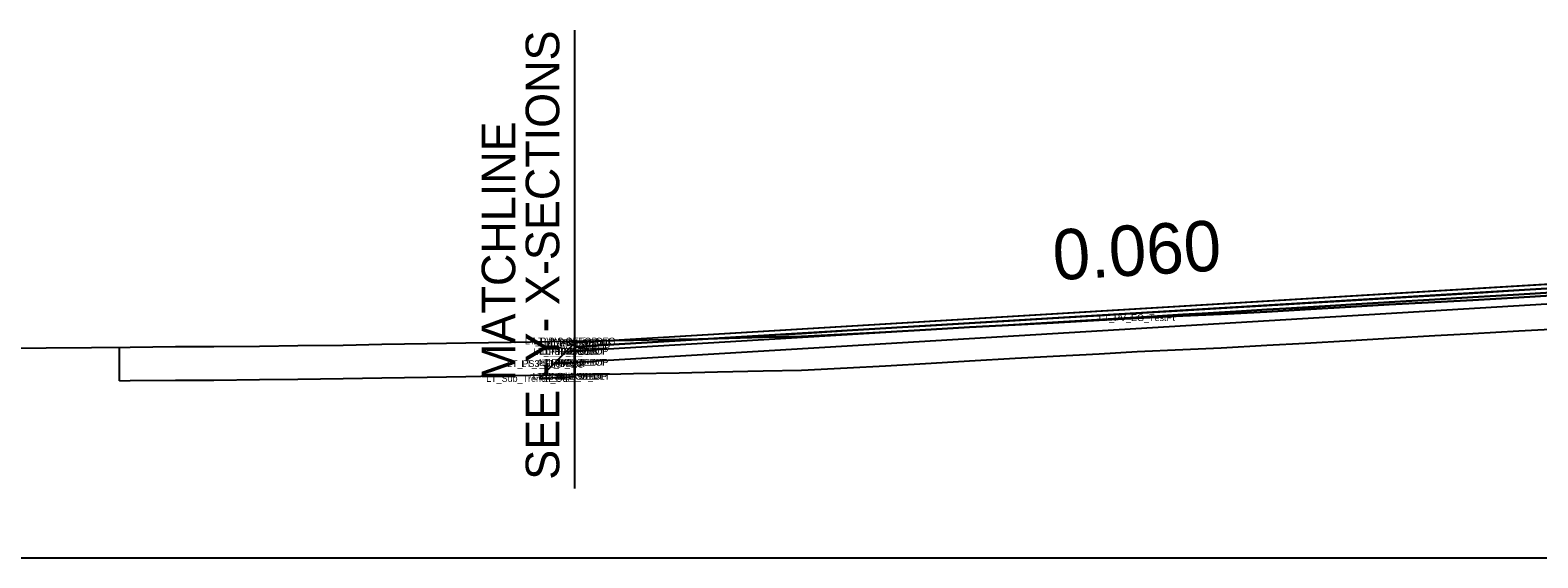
# Model space of a CAD drawing. Extents: x 2177029 to 2201446, y 59897 to 78390.
# Drawn here: x 2200162.59 to 2200207.5, y 62907.31 to 62923.02 of the extents above; entities that cross this region are included whole.
import ezdxf

# ---------------------------------------------------------------- set-up
doc = ezdxf.new("R2010")
doc.units = 0
for name, color, linetype in [('Exist CMT Pavement', 7, 'Continuous'), ('Exist Cross Section Cell', 7, 'Continuous'), ('Exist PHM Roadway Shape', 7, 'Continuous'), ('Exist XS Ground Line', 7, 'Continuous'), ('Old_Level_11', 7, 'Continuous'), ('Prop CMT Conc Surface', 7, 'Continuous'), ('Prop CMT Concrete Structures', 7, 'Continuous'), ('Prop CMT Guardrail Graphics', 7, 'Continuous'), ('Prop CMT Pvmt Course 1', 7, 'Continuous'), ('Prop CMT Pvmt Course 1 CG', 7, 'Continuous'), ('Prop CMT Pvmt Course 2', 7, 'Continuous'), ('Prop CMT Pvmt Course 2 CG', 7, 'Continuous'), ('Prop CMT Pvmt Surface', 7, 'Continuous'), ('Prop CMT Pvmt Wedge Surface 1', 7, 'Continuous'), ('Prop CMT Slope Grass', 7, 'Continuous'), ('Prop CMT Subgrade Earthwork', 7, 'Continuous'), ('Prop XS Side Slope Text', 7, 'Continuous'), ('Scratch_Level_0', 7, 'Continuous'), ('Scratch_Level_9', 7, 'Continuous')]:
    doc.layers.add(name, color=color, linetype=linetype)

msp = doc.modelspace()

# ---------------------------------------------------------------- linework, layer by layer
at = {"layer": 'Exist CMT Pavement'}
msp.add_line((2200178.819, 62909.372), (2200178.819, 62923.02), dxfattribs=at)
at = {"layer": 'Exist Cross Section Cell'}
msp.add_line((2200042.732, 62907.31), (2200242.732, 62907.31), dxfattribs=at)
at = {"layer": 'Exist XS Ground Line'}
msp.add_lwpolyline([(2200162.192, 62913.55), (2200163.068, 62913.559), (2200164.418, 62913.572), (2200165.568, 62913.586), (2200166.919, 62913.599), (2200168.068, 62913.604), (2200169.42, 62913.615), (2200170.568, 62913.627), (2200171.921, 62913.646), (2200173.067, 62913.671), (2200174.422, 62913.694), (2200175.567, 62913.713), (2200176.923, 62913.735), (2200178.067, 62913.754), (2200179.425, 62913.772), (2200180.568, 62913.794), (2200181.926, 62913.822), (2200183.067, 62913.845), (2200184.427, 62913.875), (2200185.567, 62913.9), (2200186.928, 62913.968), (2200188.067, 62914.025), (2200189.428, 62914.11), (2200190.568, 62914.18), (2200191.929, 62914.252), (2200193.068, 62914.311), (2200194.429, 62914.387), (2200195.568, 62914.449), (2200196.93, 62914.514), (2200198.068, 62914.567), (2200199.431, 62914.639), (2200200.568, 62914.702), (2200201.931, 62914.783), (2200203.067, 62914.853), (2200204.431, 62914.925), (2200205.567, 62914.986), (2200206.932, 62915.064), (2200208.068, 62915.127)], dxfattribs=at)
at = {"layer": 'Prop CMT Conc Surface'}
for points in [[(2200212.732, 62915.623), (2200178.819, 62913.588)], [(2200178.819, 62913.463), (2200178.819, 62913.713)], [(2200178.819, 62913.588), (2200178.819, 62913.463), (2200178.819, 62913.463)]]:
    msp.add_lwpolyline(points, dxfattribs=at)
at = {"layer": 'Prop CMT Concrete Structures'}
for p, q in [((2200212.732, 62915.748), (2200178.819, 62913.713)), ((2200178.819, 62913.713), (2200178.717, 62913.763))]:
    msp.add_line(p, q, dxfattribs=at)
at = {"layer": 'Prop CMT Guardrail Graphics'}
for points in [[(2200212.732, 62915.165), (2200178.819, 62913.13)], [(2200178.819, 62913.13), (2200178.819, 62913.713)]]:
    msp.add_lwpolyline(points, dxfattribs=at)
at = {"layer": 'Prop CMT Pvmt Course 1'}
for points in [[(2200193.068, 62914.318), (2200194.429, 62914.4), (2200195.568, 62914.468), (2200196.93, 62914.55), (2200198.068, 62914.618), (2200199.431, 62914.7), (2200200.568, 62914.768), (2200201.931, 62914.85), (2200203.067, 62914.918), (2200204.431, 62915), (2200205.567, 62915.068), (2200206.932, 62915.15), (2200208.068, 62915.219), (2200209.433, 62915.3), (2200210.567, 62915.369), (2200211.934, 62915.451), (2200212.732, 62915.498)], [(2200212.732, 62915.354), (2200211.934, 62915.313), (2200210.567, 62915.245), (2200209.433, 62915.192), (2200208.068, 62915.127), (2200206.932, 62915.064), (2200205.567, 62914.986), (2200204.431, 62914.925), (2200203.067, 62914.853), (2200201.931, 62914.783), (2200200.568, 62914.702), (2200199.431, 62914.639), (2200198.068, 62914.567), (2200196.93, 62914.514), (2200195.568, 62914.449), (2200194.429, 62914.387), (2200193.068, 62914.311), (2200192.121, 62914.262)], [(2200192.121, 62914.262), (2200193.068, 62914.318)]]:
    msp.add_lwpolyline(points, dxfattribs=at)
at = {"layer": 'Prop CMT Pvmt Course 1 CG'}
for points in [[(2200178.199, 62913.093), (2200177.755, 62912.65)], [(2200178.808, 62913.13), (2200178.199, 62913.093)], [(2200178.199, 62913.093), (2200178.199, 62913.093)], [(2200178.808, 62912.713), (2200178.808, 62913.13)], [(2200177.755, 62912.65), (2200178.808, 62912.713)]]:
    msp.add_lwpolyline(points, dxfattribs=at)
at = {"layer": 'Prop CMT Pvmt Course 2'}
for points in [[(2200178.819, 62913.13), (2200178.819, 62913.13), (2200178.819, 62912.713), (2200178.819, 62912.713)], [(2200178.819, 62912.713), (2200178.819, 62913.13)]]:
    msp.add_lwpolyline(points, dxfattribs=at)
at = {"layer": 'Prop CMT Pvmt Course 2 CG'}
for points in [[(2200212.732, 62915.748), (2200178.819, 62913.713)], [(2200178.819, 62913.588), (2200212.732, 62915.623)], [(2200178.819, 62913.713), (2200178.819, 62913.463), (2200178.819, 62913.463), (2200178.819, 62913.588)]]:
    msp.add_lwpolyline(points, dxfattribs=at)
at = {"layer": 'Prop CMT Pvmt Surface'}
for points in [[(2200184.427, 62913.925), (2200185.567, 62913.993), (2200186.928, 62914.075), (2200188.067, 62914.143), (2200189.428, 62914.225), (2200190.568, 62914.293), (2200191.929, 62914.375), (2200193.068, 62914.443), (2200194.429, 62914.525), (2200195.568, 62914.593), (2200196.93, 62914.675), (2200198.068, 62914.743), (2200199.431, 62914.825), (2200200.568, 62914.893), (2200201.931, 62914.975), (2200203.067, 62915.043), (2200204.431, 62915.125), (2200205.567, 62915.193), (2200206.932, 62915.275), (2200208.068, 62915.344), (2200209.433, 62915.425), (2200210.567, 62915.494), (2200211.934, 62915.576), (2200212.732, 62915.623)], [(2200208.068, 62915.219), (2200206.932, 62915.15), (2200205.567, 62915.068), (2200204.431, 62915), (2200203.067, 62914.918), (2200201.931, 62914.85), (2200200.568, 62914.768), (2200199.431, 62914.7), (2200198.068, 62914.618), (2200196.93, 62914.55), (2200195.568, 62914.468), (2200194.429, 62914.4), (2200193.068, 62914.318), (2200192.121, 62914.262), (2200191.929, 62914.252), (2200190.568, 62914.18), (2200189.428, 62914.11), (2200188.067, 62914.025), (2200186.928, 62913.968), (2200185.567, 62913.9), (2200184.427, 62913.875), (2200183.117, 62913.846)], [(2200183.117, 62913.846), (2200184.427, 62913.925)]]:
    msp.add_lwpolyline(points, dxfattribs=at)
at = {"layer": 'Prop CMT Pvmt Wedge Surface 1'}
for p, q in [((2200206.932, 62914.064), (2200208.068, 62914.127)), ((2200198.068, 62913.567), (2200199.431, 62913.639)), ((2200199.431, 62913.639), (2200200.568, 62913.702)), ((2200200.568, 62913.702), (2200201.931, 62913.783)), ((2200201.931, 62913.783), (2200203.067, 62913.853)), ((2200203.067, 62913.853), (2200204.431, 62913.925)), ((2200204.431, 62913.925), (2200205.567, 62913.986)), ((2200205.567, 62913.986), (2200206.932, 62914.064)), ((2200165.256, 62912.582), (2200165.256, 62913.582)), ((2200190.568, 62913.18), (2200191.929, 62913.252)), ((2200191.929, 62913.252), (2200193.068, 62913.311)), ((2200193.068, 62913.311), (2200194.429, 62913.387)), ((2200194.429, 62913.387), (2200195.568, 62913.449)), ((2200195.568, 62913.449), (2200196.93, 62913.514)), ((2200196.93, 62913.514), (2200198.068, 62913.567)), ((2200176.923, 62912.735), (2200178.067, 62912.754)), ((2200178.067, 62912.754), (2200179.425, 62912.772)), ((2200179.425, 62912.772), (2200180.568, 62912.794)), ((2200180.568, 62912.794), (2200181.926, 62912.822)), ((2200181.926, 62912.822), (2200183.067, 62912.845)), ((2200183.067, 62912.845), (2200184.427, 62912.875)), ((2200184.427, 62912.875), (2200185.567, 62912.9)), ((2200185.567, 62912.9), (2200186.928, 62912.968)), ((2200186.928, 62912.968), (2200188.067, 62913.025)), ((2200188.067, 62913.025), (2200189.428, 62913.11)), ((2200189.428, 62913.11), (2200190.568, 62913.18)), ((2200165.256, 62912.582), (2200165.568, 62912.586)), ((2200165.568, 62912.586), (2200166.919, 62912.599)), ((2200166.919, 62912.599), (2200168.068, 62912.604)), ((2200168.068, 62912.604), (2200169.42, 62912.615)), ((2200169.42, 62912.615), (2200170.568, 62912.627)), ((2200170.568, 62912.627), (2200171.921, 62912.646)), ((2200171.921, 62912.646), (2200173.067, 62912.671)), ((2200173.067, 62912.671), (2200174.422, 62912.694)), ((2200174.422, 62912.694), (2200175.567, 62912.713)), ((2200175.567, 62912.713), (2200176.923, 62912.735))]:
    msp.add_line(p, q, dxfattribs=at)
at = {"layer": 'Prop CMT Slope Grass'}
for points in [[(2200178.819, 62913.13), (2200178.819, 62913.13), (2200178.819, 62913.463), (2200178.819, 62913.463)], [(2200178.819, 62913.463), (2200178.819, 62913.13)]]:
    msp.add_lwpolyline(points, dxfattribs=at)
at = {"layer": 'Prop CMT Subgrade Earthwork'}
for points in [[(2200212.732, 62915.498), (2200178.819, 62913.463)], [(2200178.819, 62913.463), (2200178.819, 62913.713)]]:
    msp.add_lwpolyline(points, dxfattribs=at)
at = {"layer": 'Prop XS Side Slope Text'}
msp.add_lwpolyline([(2200212.732, 62915.748), (2200179.97, 62913.782), (2200180.568, 62913.794), (2200181.926, 62913.822), (2200183.067, 62913.845), (2200184.427, 62913.875), (2200185.567, 62913.9), (2200186.928, 62913.968), (2200188.067, 62914.025), (2200189.428, 62914.11), (2200190.568, 62914.18), (2200191.929, 62914.252), (2200193.068, 62914.311), (2200194.429, 62914.387), (2200195.568, 62914.449), (2200196.93, 62914.514), (2200198.068, 62914.567), (2200199.431, 62914.639), (2200200.568, 62914.702), (2200201.931, 62914.783), (2200203.067, 62914.853), (2200204.431, 62914.925), (2200205.567, 62914.986), (2200206.932, 62915.064), (2200208.068, 62915.127)], dxfattribs=at)
msp.add_lwpolyline([(2200212.732, 62915.748), (2200179.97, 62913.782), (2200180.568, 62913.794), (2200181.926, 62913.822), (2200183.067, 62913.845), (2200184.427, 62913.875), (2200185.567, 62913.9), (2200186.928, 62913.968), (2200188.067, 62914.025), (2200189.428, 62914.11), (2200190.568, 62914.18), (2200191.929, 62914.252), (2200193.068, 62914.311), (2200194.429, 62914.387), (2200195.568, 62914.449), (2200196.93, 62914.514), (2200198.068, 62914.567), (2200199.431, 62914.639), (2200200.568, 62914.702), (2200201.931, 62914.783), (2200203.067, 62914.853), (2200204.431, 62914.925), (2200205.567, 62914.986), (2200206.932, 62915.064), (2200208.068, 62915.127)], dxfattribs=at)
for points in [[(2200179.425, 62913.772), (2200179.97, 62913.782), (2200178.819, 62913.713), (2200178.717, 62913.763)], [(2200179.97, 62913.782), (2200178.819, 62913.713), (2200178.717, 62913.763), (2200179.425, 62913.772)]]:
    msp.add_lwpolyline(points, close=True, dxfattribs=at)
at = {"layer": 'Scratch_Level_0'}
for points in [[(2200178.808, 62913.463), (2200178.553, 62913.448), (2200178.199, 62913.093)], [(2200178.808, 62913.13), (2200178.808, 62913.463)], [(2200178.199, 62913.093), (2200178.808, 62913.13)]]:
    msp.add_lwpolyline(points, dxfattribs=at)
at = {"layer": 'Scratch_Level_9'}
for points in [[(2200178.819, 62913.714), (2200178.553, 62913.448)], [(2200178.808, 62913.713), (2200178.819, 62913.714)], [(2200178.808, 62913.463), (2200178.808, 62913.713)], [(2200178.553, 62913.448), (2200178.808, 62913.463)]]:
    msp.add_lwpolyline(points, dxfattribs=at)

# ---------------------------------------------------------------- texts
at = {"layer": 'Exist CMT Pavement'}
for s, p in [('SEE -Y- X-SECTIONS', (2200178.353, 62909.635)), ('MATCHLINE', (2200177.042, 62912.577))]:
    msp.add_text(s, height=1, rotation=90, dxfattribs=at).set_placement(p)
at = {"layer": 'Exist PHM Roadway Shape'}
for s, p in [('LT_PV_EG_TestPt', (2200194.417, 62914.359)), ('LT_PV_Sub_Tie_Out', (2200177.329, 62913.664)), ('LT_PV_OEEOP_EG', (2200177.574, 62913.664)), ('LT_PV1_OEEOP', (2200177.807, 62913.488)), ('LT_PV1_OEOT', (2200177.893, 62913.613)), ('LT_PS1_OEOP', (2200177.899, 62913.614)), ('LT_PV1_OTL', (2200177.98, 62913.613)), ('LT_PS3_Shelf_Out', (2200176.797, 62912.993)), ('LT_PS3_OEOP', (2200177.222, 62912.993)), ('LT_PS2_OEOP', (2200177.577, 62913.348)), ('LT_PV2_OEEOP', (2200177.75, 62913.363)), ('LT_PV3_OEEOP', (2200177.75, 62913.03)), ('LT_PV2_OEOT', (2200177.836, 62913.363)), ('LT_PV3_OEOT', (2200177.836, 62913.03)), ('LT_PV2_OTL', (2200177.923, 62913.363)), ('LT_PV3_OTL', (2200177.923, 62913.03)), ('LT_Sub_Trench_Out', (2200176.175, 62912.55)), ('LT_Sub_OSS_DLT', (2200177.559, 62912.614)), ('LT_Sub_OEEOP', (2200177.74, 62912.613)), ('LT_Sub_OEOT', (2200177.827, 62912.613)), ('LT_Sub_OTL', (2200177.914, 62912.613))]:
    msp.add_text(s, height=0.2, dxfattribs=at).set_placement(p)
at = {"layer": 'Old_Level_11'}
msp.add_text('0.060', height=1.5, rotation=3.4341, dxfattribs=at).set_placement((2200193.095, 62915.572))

doc.saveas('drawing.dxf')
